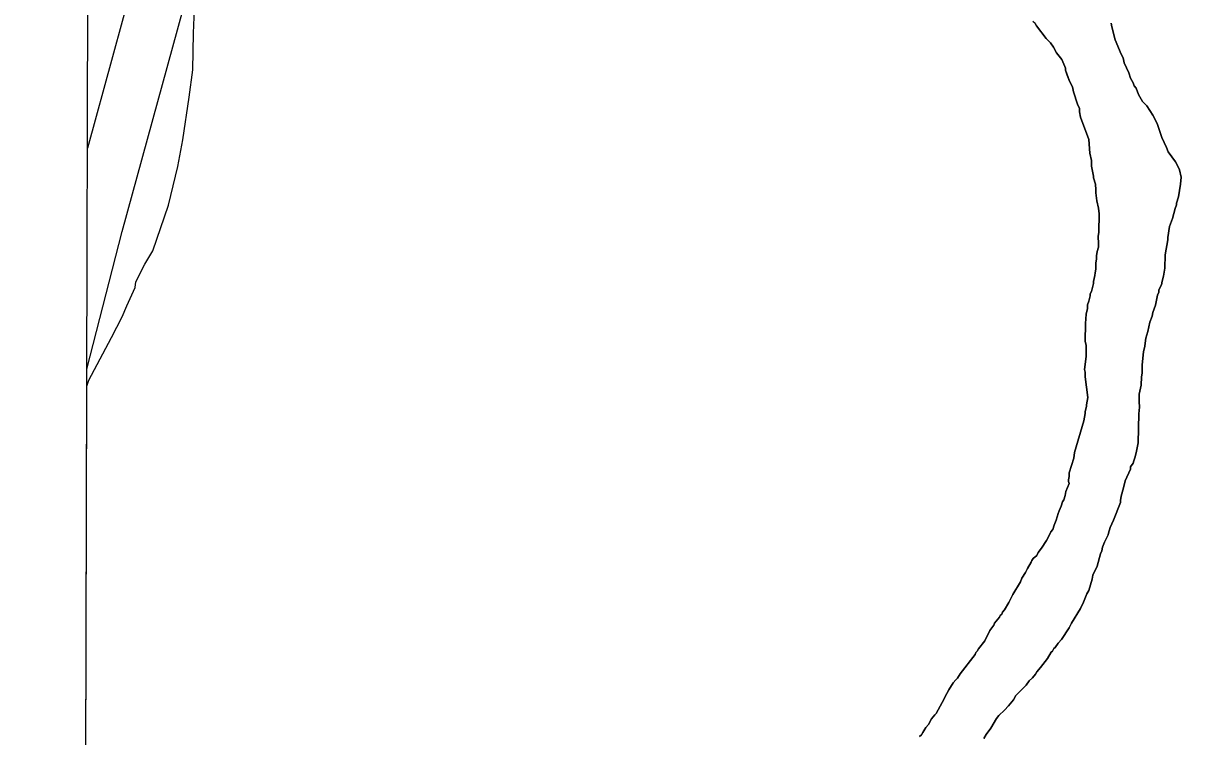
# Model space of a CAD drawing. Extents: x 3187622 to 3225504, y 800805 to 826213.
# Drawn here: x 3191794 to 3192477, y 821036 to 821453 of the extents above; entities that cross this region are included whole.
import ezdxf

# ---------------------------------------------------------------- set-up
doc = ezdxf.new("R2010")
doc.units = 0
for name, color, linetype in [('V-GRID-FRAM', 7, 'Continuous'), ('V-SITE-VEGE', 7, 'Continuous'), ('V-TOPO-SHOR', 7, 'Continuous')]:
    doc.layers.add(name, color=color, linetype=linetype)

msp = doc.modelspace()

# ---------------------------------------------------------------- linework, layer by layer
at = {"layer": 'V-GRID-FRAM'}
msp.add_lwpolyline([(3191838.83, 824434.07), (3223248.62, 824370.11), (3223219.52, 806183.49), (3191793.86, 806247.48), (3191838.83, 824434.07)], dxfattribs=at)
at = {"layer": 'V-SITE-VEGE'}
for p, q in [((3191893.33, 821447.1), (3191894.04, 821461.24)), ((3192385.76, 821452.9), (3192386.45, 821451.44)), ((3192386.45, 821451.44), (3192392.09, 821444.13)), ((3192430.51, 821450.87), (3192430.19, 821453.05)), ((3192432.54, 821443.26), (3192430.51, 821450.87)), ((3191892.95, 821425.66), (3191893.33, 821447.1)), ((3192392.09, 821444.13), (3192394.57, 821441.56)), ((3192394.57, 821441.56), (3192396.33, 821439)), ((3192436, 821434.9), (3192432.54, 821443.26)), ((3192396.33, 821439), (3192398.08, 821435.72)), ((3192398.08, 821435.72), (3192401.25, 821431.7)), ((3192437.04, 821432.72), (3192436, 821434.9)), ((3192401.25, 821431.7), (3192402.98, 821427.7)), ((3192437.71, 821429.82), (3192437.04, 821432.72)), ((3192440.5, 821424), (3192437.71, 821429.82)), ((3191890.84, 821409.72), (3191892.95, 821425.66)), ((3192402.98, 821427.7), (3192403.33, 821426.61)), ((3192403.33, 821426.61), (3192403.31, 821425.53)), ((3192403.31, 821425.53), (3192405.71, 821418.99)), ((3192441.52, 821420.74), (3192440.5, 821424)), ((3192405.71, 821418.99), (3192407.46, 821415.71)), ((3192407.46, 821415.71), (3192408.13, 821412.81)), ((3192442.92, 821418.18), (3192441.52, 821420.74)), ((3192443.61, 821416.37), (3192442.92, 821418.18)), ((3192444.66, 821414.91), (3192443.61, 821416.37)), ((3192446.04, 821411.27), (3192444.66, 821414.91)), ((3191887.21, 821384.68), (3191890.84, 821409.72)), ((3192408.13, 821412.81), (3192410.52, 821405.55)), ((3192448.5, 821407.26), (3192446.04, 821411.27)), ((3192450.97, 821404.69), (3192448.5, 821407.26)), ((3192410.52, 821405.55), (3192411.56, 821403.01)), ((3192411.56, 821403.01), (3192411.53, 821401.21)), ((3192411.53, 821401.21), (3192412.19, 821397.95)), ((3192454.48, 821399.22), (3192450.97, 821404.69)), ((3192412.19, 821397.95), (3192417.01, 821384.87)), ((3192456.23, 821395.94), (3192454.48, 821399.22)), ((3192457.27, 821393.75), (3192456.23, 821395.94)), ((3192459.66, 821386.14), (3192457.27, 821393.75)), ((3191884.19, 821369.22), (3191887.21, 821384.68)), ((3192417.01, 821384.87), (3192417.59, 821376.93)), ((3192462.44, 821380.31), (3192459.66, 821386.14)), ((3192463.48, 821377.77), (3192462.44, 821380.31)), ((3192417.59, 821376.93), (3192418.59, 821372.58)), ((3192467.71, 821371.92), (3192463.48, 821377.77)), ((3191878.77, 821346.49), (3191884.19, 821369.22)), ((3192418.59, 821372.58), (3192418.53, 821369.33)), ((3192418.53, 821369.33), (3192419.88, 821363.54)), ((3192470.15, 821367.19), (3192467.71, 821371.92)), ((3192471.15, 821362.84), (3192470.15, 821367.19)), ((3192419.88, 821363.54), (3192419.85, 821362.46)), ((3192419.85, 821362.46), (3192420.87, 821358.83)), ((3192470.72, 821358.88), (3192471.15, 821362.84)), ((3192420.87, 821358.83), (3192421.17, 821355.58)), ((3192421.17, 821355.58), (3192421.14, 821353.77)), ((3192421.14, 821353.77), (3192421.78, 821349.07)), ((3192469.5, 821351.33), (3192470.72, 821358.88)), ((3191869.62, 821319.73), (3191878.77, 821346.49)), ((3192421.78, 821349.07), (3192422.79, 821344.72)), ((3192467.58, 821344.51), (3192468.34, 821346.66)), ((3192468.34, 821346.66), (3192468.35, 821347.74)), ((3192468.35, 821347.74), (3192469.5, 821351.33)), ((3192422.79, 821344.72), (3192423.09, 821341.47)), ((3192423.09, 821341.47), (3192422.9, 821330.65)), ((3192466.03, 821338.76), (3192467.58, 821344.51)), ((3192463.3, 821327.62), (3192464.14, 821334.1)), ((3192464.14, 821334.1), (3192466.03, 821338.76)), ((3192422.9, 821330.65), (3192422.49, 821328.14)), ((3192422.49, 821328.14), (3192422.78, 821324.16)), ((3192461.68, 821317.55), (3192463.28, 821326.18)), ((3192463.28, 821326.18), (3192463.3, 821327.62)), ((3191864.92, 821312.05), (3191869.62, 821319.73)), ((3192421.97, 821319.49), (3192421.57, 821316.97)), ((3192422.74, 821322), (3192421.97, 821319.49)), ((3192422.78, 821324.16), (3192422.74, 821322)), ((3191859.72, 821301.65), (3191864.92, 821312.05)), ((3192421.13, 821312.65), (3192421.07, 821309.04)), ((3192421.54, 821315.16), (3192421.13, 821312.65)), ((3192421.57, 821316.97), (3192421.54, 821315.16)), ((3192461.54, 821309.62), (3192461.68, 821317.55)), ((3192420.64, 821305.44), (3192419.85, 821301.84)), ((3192420.67, 821306.88), (3192420.64, 821305.44)), ((3192421.07, 821309.04), (3192420.67, 821306.88)), ((3192459.96, 821302.07), (3192460.73, 821304.94)), ((3192460.73, 821304.94), (3192461.54, 821309.62)), ((3191854.45, 821287.59), (3191859.21, 821298.46)), ((3191859.21, 821298.46), (3191859.72, 821301.65)), ((3192419.83, 821300.76), (3192418.67, 821296.09)), ((3192419.85, 821301.84), (3192419.83, 821300.76)), ((3192458.07, 821297.06), (3192459.56, 821299.91)), ((3192459.56, 821299.91), (3192459.96, 821302.07)), ((3192417.9, 821293.58), (3192417.12, 821290.35)), ((3192417.92, 821294.67), (3192417.9, 821293.58)), ((3192418.67, 821296.09), (3192417.92, 821294.67)), ((3192456.1, 821288.07), (3192457.29, 821293.82)), ((3192457.29, 821293.82), (3192458.04, 821295.61)), ((3192458.04, 821295.61), (3192458.07, 821297.06)), ((3191851.6, 821281.25), (3191854.45, 821287.59)), ((3192416.33, 821286.04), (3192415.54, 821282.8)), ((3192416.36, 821288.2), (3192416.33, 821286.04)), ((3192417.12, 821290.35), (3192416.36, 821288.2)), ((3192454.58, 821283.77), (3192456.1, 821288.07)), ((3191845.45, 821269.03), (3191851.6, 821281.25)), ((3192415.54, 821282.8), (3192415.09, 821277.4)), ((3192451.5, 821272.64), (3192452.68, 821278.03)), ((3192452.68, 821278.03), (3192454.18, 821281.61)), ((3192454.18, 821281.61), (3192454.58, 821283.77)), ((3192415.09, 821277.4), (3192414.9, 821266.94)), ((3192450.35, 821268.69), (3192451.5, 821272.64)), ((3191840.26, 821259.54), (3191845.45, 821269.03)), ((3192414.9, 821266.94), (3192415.58, 821264.4)), ((3192415.58, 821264.4), (3192415.46, 821257.91)), ((3192449.12, 821260.78), (3192449.9, 821264.01)), ((3192449.9, 821264.01), (3192449.93, 821265.81)), ((3192449.93, 821265.81), (3192450.35, 821268.69)), ((3191832.23, 821244.17), (3191840.26, 821259.54)), ((3192415.46, 821257.91), (3192414.6, 821250.35)), ((3192448.27, 821253.21), (3192449.12, 821260.78)), ((3192414.6, 821250.35), (3192414.94, 821248.9)), ((3192448.17, 821248.17), (3192448.27, 821253.21)), ((3191830.93, 821240.61), (3191832.23, 821244.17)), ((3192414.94, 821248.9), (3192414.89, 821246.02)), ((3192414.89, 821246.02), (3192416.48, 821234.08)), ((3192447.69, 821241.32), (3192447.78, 821246.01)), ((3192447.78, 821246.01), (3192448.17, 821248.17)), ((3191829.76, 820764.89), (3191830.93, 821240.61)), ((3192446.51, 821235.93), (3192447.69, 821241.32)), ((3192415.68, 821229.77), (3192415.66, 821228.69)), ((3192416.48, 821234.08), (3192415.68, 821229.77)), ((3192446.43, 821231.6), (3192446.51, 821235.93)), ((3192446.74, 821228.35), (3192446.43, 821231.6)), ((3192414.87, 821224.73), (3192414.07, 821220.42)), ((3192414.89, 821225.81), (3192414.87, 821224.73)), ((3192415.66, 821228.69), (3192414.89, 821225.81)), ((3192446, 821207.44), (3192446.31, 821224.39)), ((3192446.31, 821224.39), (3192446.74, 821228.35)), ((3192414.07, 821220.42), (3192408.68, 821201.75)), ((3192444.82, 821201.69), (3192445.23, 821204.57)), ((3192445.23, 821204.57), (3192446, 821207.44)), ((3192408.27, 821198.51), (3192405.59, 821189.9)), ((3192408.68, 821201.75), (3192408.27, 821198.51)), ((3192441.42, 821193.45), (3192442.91, 821195.59)), ((3192442.91, 821195.59), (3192443.29, 821197.03)), ((3192443.29, 821197.03), (3192444.04, 821198.81)), ((3192444.04, 821198.81), (3192444.82, 821201.69)), ((3192405.59, 821189.9), (3192405.55, 821187.74)), ((3192438.39, 821185.21), (3192441.4, 821192.01)), ((3192441.4, 821192.01), (3192441.42, 821193.45)), ((3192405.48, 821183.77), (3192403.59, 821179.11)), ((3192405.16, 821185.94), (3192405.13, 821184.86)), ((3192405.13, 821184.86), (3192405.48, 821183.77)), ((3192405.55, 821187.74), (3192405.16, 821185.94)), ((3192437.24, 821181.26), (3192438.39, 821185.21)), ((3192403.18, 821176.6), (3192402.42, 821174.08)), ((3192403.59, 821179.11), (3192403.18, 821176.6)), ((3192435.66, 821173.71), (3192436.06, 821176.23)), ((3192436.06, 821176.23), (3192437.24, 821181.26)), ((3192400.91, 821170.5), (3192399.78, 821167.64)), ((3192401.68, 821173.01), (3192400.91, 821170.5)), ((3192402.42, 821174.08), (3192401.68, 821173.01)), ((3192431.49, 821162.24), (3192435.64, 821172.63)), ((3192435.64, 821172.63), (3192435.66, 821173.71)), ((3192397.88, 821162.26), (3192396.74, 821159.39)), ((3192399.03, 821166.21), (3192397.88, 821162.26)), ((3192399.78, 821167.64), (3192399.03, 821166.21)), ((3192429.61, 821157.95), (3192431.49, 821162.24)), ((3192394.87, 821155.46), (3192394.11, 821153.67)), ((3192395.98, 821156.88), (3192394.87, 821155.46)), ((3192396.74, 821159.39), (3192395.98, 821156.88)), ((3192428.45, 821153.64), (3192428.46, 821154.72)), ((3192428.46, 821154.72), (3192429.61, 821157.95)), ((3192392.25, 821150.45), (3192389.29, 821145.82)), ((3192394.11, 821153.67), (3192392.25, 821150.45)), ((3192425.07, 821146.48), (3192426.2, 821149.35)), ((3192426.2, 821149.35), (3192428.45, 821153.64)), ((3192386.68, 821141.53), (3192384.49, 821139.77)), ((3192387.44, 821143.33), (3192386.68, 821141.53)), ((3192389.29, 821145.82), (3192387.44, 821143.33)), ((3192421.98, 821135.35), (3192423.92, 821142.53)), ((3192423.92, 821142.53), (3192424.67, 821144.32)), ((3192424.67, 821144.32), (3192425.07, 821146.48)), ((3192381.14, 821134.06), (3192380.01, 821131.55)), ((3192383.37, 821137.62), (3192381.14, 821134.06)), ((3192383.75, 821138.7), (3192383.37, 821137.62)), ((3192384.49, 821139.77), (3192383.75, 821138.7)), ((3192419.36, 821129.99), (3192421.98, 821135.35)), ((3192377.79, 821128.34), (3192377.03, 821126.19)), ((3192380.01, 821131.55), (3192377.79, 821128.34)), ((3192417.04, 821121.01), (3192418.96, 821127.83)), ((3192418.96, 821127.83), (3192419.36, 821129.99)), ((3192377.03, 821126.19), (3192372.56, 821118.7)), ((3192415.92, 821119.22), (3192417.04, 821121.01)), ((3192370.32, 821114.05), (3192367.71, 821109.77)), ((3192372.56, 821118.7), (3192370.32, 821114.05)), ((3192412.16, 821110.63), (3192414.03, 821114.21)), ((3192414.03, 821114.21), (3192415.92, 821119.22)), ((3192366.23, 821107.27), (3192365.13, 821106.56)), ((3192366.61, 821108.34), (3192366.23, 821107.27)), ((3192367.71, 821109.77), (3192366.61, 821108.34)), ((3192406.96, 821102.07), (3192412.16, 821110.63)), ((3192361.42, 821100.86), (3192359.2, 821097.65)), ((3192361.8, 821101.93), (3192361.42, 821100.86)), ((3192364.75, 821105.49), (3192361.8, 821101.93)), ((3192365.13, 821106.56), (3192364.75, 821105.49)), ((3192405.46, 821099.21), (3192406.96, 821102.07)), ((3192359.2, 821097.65), (3192356.21, 821091.57)), ((3192401.01, 821092.43), (3192405.46, 821099.21)), ((3192352.52, 821086.95), (3192351.77, 821085.52)), ((3192356.21, 821091.57), (3192352.52, 821086.95)), ((3192395.84, 821085.67), (3192396.59, 821087.1)), ((3192396.59, 821087.1), (3192397.32, 821087.81)), ((3192397.32, 821087.81), (3192399.17, 821090.3)), ((3192399.17, 821090.3), (3192401.01, 821092.43)), ((3192350.65, 821083.73), (3192341.79, 821072.35)), ((3192351.03, 821084.81), (3192350.65, 821083.73)), ((3192351.77, 821085.52), (3192351.03, 821084.81)), ((3192388.82, 821076.06), (3192392.88, 821081.4)), ((3192392.88, 821081.4), (3192395.11, 821084.96)), ((3192395.11, 821084.96), (3192395.84, 821085.67)), ((3192385.86, 821072.14), (3192386.61, 821073.57)), ((3192386.61, 821073.57), (3192388.82, 821076.06)), ((3192337.73, 821067.01), (3192335.13, 821063.08)), ((3192339.2, 821068.79), (3192337.73, 821067.01)), ((3192340.31, 821069.85), (3192339.2, 821068.79)), ((3192341.79, 821072.35), (3192340.31, 821069.85)), ((3192374.45, 821059.72), (3192380.33, 821065.75)), ((3192380.33, 821065.75), (3192382.18, 821068.24)), ((3192382.18, 821068.24), (3192384.02, 821070.01)), ((3192384.02, 821070.01), (3192385.86, 821072.14)), ((3192332.89, 821058.8), (3192332.51, 821057.72)), ((3192335.13, 821063.08), (3192332.89, 821058.8)), ((3192372.97, 821057.22), (3192374.45, 821059.72)), ((3192332.51, 821057.72), (3192327.67, 821049.15)), ((3192367.81, 821051.18), (3192370.01, 821053.67)), ((3192370.01, 821053.67), (3192372.97, 821057.22)), ((3192325.08, 821045.95), (3192323.23, 821042.73)), ((3192326.93, 821048.44), (3192325.08, 821045.95)), ((3192327.67, 821049.15), (3192326.93, 821048.44)), ((3192359.68, 821040.5), (3192363.03, 821046.21)), ((3192363.03, 821046.21), (3192364.5, 821047.99)), ((3192364.5, 821047.99), (3192367.81, 821051.18)), ((3192321.75, 821040.96), (3192319.89, 821038.11)), ((3192323.23, 821042.73), (3192321.75, 821040.96)), ((3192357.09, 821036.94), (3192359.68, 821040.5)), ((3192319.15, 821036.67), (3192318.04, 821035.61)), ((3192319.89, 821038.11), (3192319.15, 821036.67)), ((3192355.6, 821034.44), (3192357.09, 821036.94))]:
    msp.add_line(p, q, dxfattribs=at)
at = {"layer": 'V-TOPO-SHOR'}
for points in [[(3191830.96, 821250.55), (3191851.71, 821331.15), (3191931.75, 821623.38), (3191971.34, 821761.09), (3191975, 821780.19), (3191978.42, 821796.55), (3191981.95, 821808.61), (3191987.93, 821825.9), (3191985.75, 821834.94), (3191977.58, 821837.82)], [(3191971.11, 821839.45), (3191962.6, 821841.8), (3191959.06, 821840.49), (3191957.28, 821839.35), (3191956.28, 821838), (3191955.25, 821835.28), (3191896.89, 821619.5), (3191846.09, 821433.3), (3191831.28, 821379.86)], [(3192418.67, 821296.09), (3192419.83, 821300.76), (3192419.85, 821301.84), (3192420.64, 821305.44), (3192420.67, 821306.88), (3192421.07, 821309.04), (3192421.13, 821312.65), (3192421.54, 821315.16), (3192421.57, 821316.97), (3192421.97, 821319.49), (3192422.74, 821322), (3192422.78, 821324.16), (3192422.49, 821328.14), (3192422.9, 821330.65), (3192423.09, 821341.47), (3192422.79, 821344.72), (3192421.78, 821349.07), (3192421.14, 821353.77), (3192421.17, 821355.58), (3192420.87, 821358.83), (3192419.85, 821362.46), (3192419.88, 821363.54), (3192418.53, 821369.33), (3192418.59, 821372.58), (3192417.59, 821376.93), (3192417.01, 821384.87), (3192412.19, 821397.95), (3192411.53, 821401.21), (3192411.56, 821403.01), (3192410.52, 821405.55), (3192408.13, 821412.81), (3192407.46, 821415.71), (3192405.71, 821418.99), (3192404.34, 821422.62), (3192403.31, 821425.53), (3192403.33, 821426.61), (3192402.98, 821427.7), (3192401.25, 821431.7), (3192398.08, 821435.72), (3192396.33, 821439), (3192394.57, 821441.56), (3192392.09, 821444.13), (3192386.45, 821451.44), (3192385.76, 821452.9), (3192384.33, 821454.01)], [(3192430.19, 821453.05), (3192430.51, 821450.87), (3192432.54, 821443.26), (3192436, 821434.9), (3192437.04, 821432.72), (3192437.71, 821429.82), (3192440.5, 821424), (3192441.52, 821420.74), (3192442.92, 821418.18), (3192443.61, 821416.37), (3192444.66, 821414.91), (3192446.04, 821411.27), (3192448.5, 821407.26), (3192450.97, 821404.69), (3192454.48, 821399.22), (3192456.23, 821395.94), (3192457.27, 821393.76), (3192459.66, 821386.14), (3192462.44, 821380.31), (3192463.48, 821377.77), (3192467.71, 821371.92), (3192469.45, 821368.65), (3192470.15, 821367.19), (3192471.15, 821362.84), (3192470.72, 821358.88), (3192469.5, 821351.33), (3192468.35, 821347.74), (3192468.34, 821346.66), (3192467.58, 821344.51), (3192466.03, 821338.76), (3192464.14, 821334.1), (3192463.3, 821327.62), (3192463.28, 821326.18), (3192461.68, 821317.55), (3192461.54, 821309.62), (3192460.73, 821304.94), (3192459.96, 821302.07), (3192459.56, 821299.91), (3192458.07, 821297.06), (3192458.04, 821295.61), (3192457.29, 821293.82), (3192456.1, 821288.07), (3192454.58, 821283.77), (3192454.18, 821281.61), (3192452.68, 821278.03)], [(3192318.04, 821035.61), (3192319.15, 821036.67), (3192319.89, 821038.11), (3192321.75, 821040.96), (3192323.23, 821042.73), (3192325.08, 821045.95), (3192326.93, 821048.44), (3192327.67, 821049.15), (3192332.51, 821057.72), (3192332.89, 821058.8), (3192335.13, 821063.08), (3192337.73, 821067.01), (3192339.2, 821068.79), (3192340.31, 821069.85), (3192341.79, 821072.35), (3192350.65, 821083.73), (3192351.03, 821084.81), (3192351.77, 821085.52), (3192352.52, 821086.95), (3192356.21, 821091.57), (3192359.2, 821097.65), (3192361.42, 821100.86), (3192361.8, 821101.93), (3192364.75, 821105.49), (3192365.13, 821106.56), (3192366.23, 821107.27), (3192366.61, 821108.34), (3192367.71, 821109.77), (3192370.32, 821114.05), (3192372.56, 821118.7), (3192377.03, 821126.19), (3192377.79, 821128.34), (3192380.01, 821131.55), (3192381.14, 821134.06), (3192383.37, 821137.62), (3192383.75, 821138.7), (3192384.49, 821139.77), (3192386.68, 821141.53), (3192387.44, 821143.33), (3192389.29, 821145.82), (3192392.25, 821150.45), (3192394.11, 821153.67), (3192394.87, 821155.46), (3192395.98, 821156.88), (3192396.74, 821159.39), (3192397.88, 821162.26), (3192399.03, 821166.21), (3192399.78, 821167.64), (3192400.91, 821170.5), (3192401.68, 821173.01), (3192402.42, 821174.08), (3192403.18, 821176.6), (3192403.59, 821179.11), (3192405.48, 821183.77), (3192405.13, 821184.86), (3192405.16, 821185.94), (3192405.55, 821187.74), (3192405.59, 821189.9), (3192408.27, 821198.51), (3192408.68, 821201.75), (3192414.07, 821220.42), (3192414.87, 821224.73), (3192414.89, 821225.81), (3192415.66, 821228.69), (3192415.68, 821229.77), (3192416.48, 821234.08), (3192414.89, 821246.02), (3192414.94, 821248.9), (3192414.6, 821250.35), (3192415.46, 821257.91), (3192415.58, 821264.4), (3192414.9, 821266.94), (3192415.09, 821277.4), (3192415.54, 821282.8), (3192416.33, 821286.04), (3192416.36, 821288.2), (3192417.12, 821290.35), (3192417.9, 821293.58), (3192417.92, 821294.67), (3192418.67, 821296.09)], [(3192452.68, 821278.03), (3192451.5, 821272.64), (3192450.35, 821268.69), (3192449.93, 821265.81), (3192449.9, 821264.01), (3192449.12, 821260.78), (3192448.26, 821253.21), (3192448.17, 821248.17), (3192447.78, 821246.01), (3192447.69, 821241.32), (3192446.51, 821235.93), (3192446.43, 821231.6), (3192446.74, 821228.35), (3192446.31, 821224.39), (3192446, 821207.44), (3192445.23, 821204.57), (3192444.82, 821201.69), (3192444.04, 821198.81), (3192443.29, 821197.03), (3192442.91, 821195.59), (3192441.42, 821193.45), (3192441.4, 821192.01), (3192438.39, 821185.21), (3192437.24, 821181.26), (3192436.06, 821176.23), (3192435.66, 821173.71), (3192435.64, 821172.63), (3192431.49, 821162.24), (3192429.61, 821157.95), (3192428.46, 821154.72), (3192428.45, 821153.64), (3192426.2, 821149.35), (3192425.07, 821146.48), (3192424.67, 821144.32), (3192423.92, 821142.53), (3192421.98, 821135.35), (3192419.36, 821129.99), (3192418.96, 821127.83), (3192417.04, 821121.01), (3192415.92, 821119.22), (3192414.03, 821114.21), (3192412.16, 821110.63), (3192406.96, 821102.07), (3192405.46, 821099.21), (3192401.01, 821092.43), (3192399.17, 821090.3), (3192397.32, 821087.81), (3192396.59, 821087.1), (3192395.84, 821085.67), (3192395.11, 821084.96), (3192392.88, 821081.4), (3192388.82, 821076.06), (3192386.61, 821073.57), (3192385.86, 821072.14), (3192384.02, 821070.01), (3192382.18, 821068.24), (3192380.33, 821065.75), (3192374.45, 821059.72), (3192372.97, 821057.22), (3192370.02, 821053.67), (3192367.81, 821051.18), (3192364.5, 821047.99), (3192363.03, 821046.21), (3192359.68, 821040.5), (3192357.09, 821036.94), (3192355.6, 821034.44)]]:
    msp.add_lwpolyline(points, dxfattribs=at)

doc.saveas('drawing.dxf')
